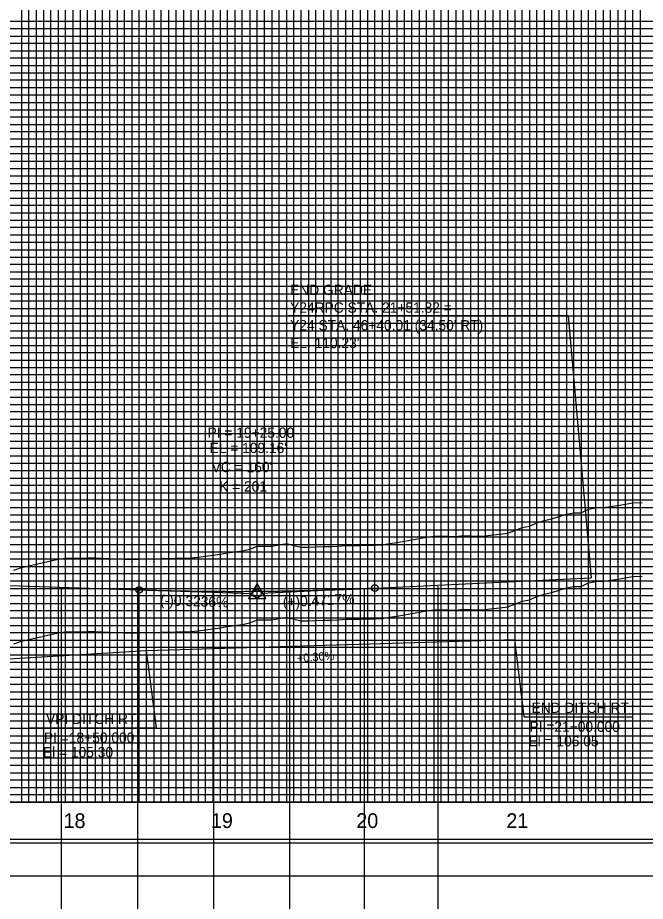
# Model space of a CAD drawing. Extents: x 2345490 to 2436403, y 465165 to 573888.
# Drawn here: x 2412658 to 2413084, y 527705 to 528305 of the extents above; entities that cross this region are included whole.
import ezdxf

# ---------------------------------------------------------------- set-up
doc = ezdxf.new("R2010")
doc.units = 0
for name, color, linetype in [('Old_Level_1', 7, 'Continuous'), ('Old_Level_18', 7, 'Continuous'), ('Old_Level_2', 7, 'Continuous'), ('Old_Level_3', 7, 'Continuous'), ('Old_Level_41', 7, 'Continuous'), ('Old_Level_42', 7, 'Continuous'), ('Old_Level_43', 7, 'Continuous'), ('Old_Level_50', 7, 'Continuous'), ('Old_Level_51', 7, 'Continuous'), ('Old_Level_61', 7, 'Continuous'), ('Old_Level_62', 7, 'Continuous'), ('Old_Level_63', 7, 'Continuous')]:
    doc.layers.add(name, color=color, linetype=linetype)

msp = doc.modelspace()

# ---------------------------------------------------------------- linework, layer by layer
at = {"layer": 'Old_Level_1'}
for points in [[(2412895.325, 527896.49575), (2412900.325, 527896.58325), (2412905.325, 527896.6705), (2412910.325, 527897.56675), (2412915.325, 527898.43425), (2412920.325, 527899.32), (2412925.325, 527900.20575), (2412930.325, 527901.0915), (2412935.325, 527901.972), (2412940.325, 527902.68475), (2412945.325, 527902.621), (2412950.325, 527902.55725), (2412955.325, 527902.4935), (2412960.325, 527903.14725), (2412965.325, 527902.85775), (2412970.325, 527902.635), (2412975.325, 527902.8495), (2412980.325, 527903.433), (2412985.325, 527904.0165), (2412990.325, 527904.6565), (2412995.325, 527906.57525), (2413000.325, 527908.40425), (2413005.325, 527909.3605), (2413010.325, 527911.75825), (2413015.325, 527913.2465), (2413020.325, 527914.37125), (2413025.325, 527916.02975), (2413030.325, 527917.6385), (2413035.325, 527918.56525), (2413040.325, 527918.434), (2413045.325, 527921.06625), (2413050.325, 527921.8835), (2413055.325, 527922.187), (2413060.325, 527922.69675), (2413065.325, 527923.35725), (2413070.325, 527924.322), (2413075.325, 527925.2865), (2413080.325, 527925.39025), (2413081.645, 527925.36675)], [(2412655.325, 527879.4805), (2412660.325, 527881.29175), (2412665.325, 527882.426), (2412670.325, 527883.567), (2412675.325, 527884.71475), (2412680.325, 527885.869), (2412685.325, 527887.03), (2412690.325, 527887.7015), (2412695.325, 527887.74875), (2412700.325, 527887.79475), (2412705.325, 527887.83975), (2412710.325, 527887.88375), (2412715.325, 527887.76675), (2412720.325, 527887.547), (2412725.325, 527887.32575), (2412730.325, 527887.10275), (2412735.325, 527886.9365), (2412740.325, 527887.06375), (2412745.325, 527887.1885), (2412750.325, 527887.311), (2412755.325, 527887.43125), (2412760.325, 527887.549), (2412765.325, 527887.66475), (2412770.325, 527887.778), (2412775.325, 527887.889), (2412780.325, 527888.3105), (2412785.325, 527889.05275), (2412790.325, 527889.7895), (2412795.325, 527890.521), (2412800.325, 527891.24675), (2412805.325, 527891.96725), (2412810.325, 527892.682), (2412815.325, 527893.88925), (2412820.325, 527895.7745), (2412825.325, 527895.8725), (2412830.325, 527895.833), (2412835.325, 527896.69725), (2412840.325, 527897.7225), (2412845.325, 527896.2625), (2412850.325, 527895.119), (2412855.325, 527895.27525), (2412860.325, 527895.42575), (2412865.325, 527895.5755), (2412870.325, 527895.72475), (2412875.325, 527895.87325), (2412880.325, 527896.232), (2412885.325, 527896.32125), (2412890.325, 527896.4085), (2412895.325, 527896.49575)]]:
    msp.add_lwpolyline(points, dxfattribs=at)
at = {"layer": 'Old_Level_18'}
msp.add_lwpolyline([(2413745.325, 528797.04275), (2412245.325, 528797.04275), (2412245.325, 527747.04275), (2413745.325, 527747.04275)], close=True, dxfattribs=at)
at = {"layer": 'Old_Level_2'}
for p, q in [((2413031.51175, 528102.06675), (2412841.5085, 528102.06675)), ((2413031.51175, 528102.06675), (2413047.145, 527924.24275)), ((2412900.325, 527917.417), (2413047.145, 527924.34325)), ((2412645.325, 527919.30675), (2412740.325, 527916.23225)), ((2412740.325, 527916.23225), (2412817.5765, 527913.732)), ((2412900.325, 527917.417), (2412823.072, 527913.77275))]:
    msp.add_line(p, q, dxfattribs=at)
msp.add_lwpolyline([(2412814.45375, 527910.26775), (2412826.19625, 527910.26775), (2412820.32525, 527920.3935)], close=True, dxfattribs=at)
for centre, radius in [((2412740.325, 527916.23225), 2.25), ((2412820.325, 527913.643), 2.75), ((2412900.325, 527917.417), 2.25)]:
    msp.add_circle(centre, radius, dxfattribs=at)
msp.add_spline([(2412740.325, 527916.23225), (2412743.525, 527916.13125), (2412746.725, 527916.03525), (2412749.925, 527915.9445), (2412753.125, 527915.85875), (2412756.325, 527915.778), (2412759.525, 527915.7025), (2412762.725, 527915.632), (2412765.925, 527915.5665), (2412769.125, 527915.50625), (2412772.325, 527915.451), (2412775.525, 527915.401), (2412778.725, 527915.356), (2412781.925, 527915.316), (2412785.125, 527915.28125), (2412788.325, 527915.2515), (2412791.525, 527915.22675), (2412794.725, 527915.20725), (2412797.925, 527915.19275), (2412801.125, 527915.18325), (2412804.325, 527915.179), (2412807.525, 527915.17975), (2412810.725, 527915.18575), (2412813.925, 527915.19675), (2412817.125, 527915.21275), (2412820.325, 527915.234), (2412823.525, 527915.26), (2412826.725, 527915.2915), (2412829.925, 527915.32775), (2412833.125, 527915.3695), (2412836.325, 527915.416), (2412839.525, 527915.46775), (2412842.725, 527915.5245), (2412845.925, 527915.58625), (2412849.125, 527915.65325), (2412852.325, 527915.72525), (2412855.525, 527915.8025), (2412858.725, 527915.88475), (2412861.925, 527915.972), (2412865.125, 527916.0645), (2412868.325, 527916.162), (2412871.525, 527916.2645), (2412874.725, 527916.37225), (2412877.925, 527916.485), (2412881.125, 527916.603), (2412884.325, 527916.726), (2412887.525, 527916.854), (2412890.725, 527916.987), (2412893.925, 527917.12525), (2412897.125, 527917.26875), (2412900.325, 527917.417)], degree=3, dxfattribs=at)
at = {"layer": 'Old_Level_3'}
for p, q in [((2412745.325, 527875.04275), (2412995.325, 527882.54275)), ((2413001.71708, 527830.06895), (2412995.325, 527882.54275)), ((2412495.325, 527860.04275), (2412745.325, 527875.04275)), ((2412752.08208, 527822.56895), (2412745.325, 527875.04275)), ((2413001.71708, 527830.06895), (2413074.91397, 527830.06895)), ((2412665.73603, 527822.56895), (2412752.08208, 527822.56895))]:
    msp.add_line(p, q, dxfattribs=at)
at = {"layer": 'Old_Level_41'}
msp.add_line((2413745.325, 527772.04275), (2412245.325, 527772.04275), dxfattribs=at)
for points in [[(2412670.325, 528797.04275), (2412670.325, 527772.04275), (2412720.325, 527772.04275), (2412720.325, 528797.04275)], [(2412695.325, 528797.04275), (2412695.325, 527772.04275), (2412745.325, 527772.04275), (2412745.325, 528797.04275)], [(2412770.325, 528797.04275), (2412770.325, 527772.04275), (2412820.325, 527772.04275), (2412820.325, 528797.04275)], [(2412795.325, 528797.04275), (2412795.325, 527772.04275), (2412845.325, 527772.04275), (2412845.325, 528797.04275)], [(2412870.325, 528797.04275), (2412870.325, 527772.04275), (2412920.325, 527772.04275), (2412920.325, 528797.04275)], [(2412895.325, 528797.04275), (2412895.325, 527772.04275), (2412945.325, 527772.04275), (2412945.325, 528797.04275)], [(2412970.325, 528797.04275), (2412970.325, 527772.04275), (2413020.325, 527772.04275), (2413020.325, 528797.04275)], [(2412995.325, 528797.04275), (2412995.325, 527772.04275), (2413045.325, 527772.04275), (2413045.325, 528797.04275)], [(2413070.325, 528797.04275), (2413070.325, 527772.04275), (2413120.325, 527772.04275)], [(2413745.325, 528297.04275), (2412245.325, 528297.04275), (2412245.325, 528247.04275), (2413745.325, 528247.04275)], [(2413745.325, 528197.04275), (2412245.325, 528197.04275), (2412245.325, 528147.04275), (2413745.325, 528147.04275)], [(2413745.325, 528122.04275), (2412245.325, 528122.04275), (2412245.325, 528172.04275), (2413745.325, 528172.04275)], [(2413745.325, 528097.04275), (2412245.325, 528097.04275), (2412245.325, 528047.04275), (2413745.325, 528047.04275)], [(2413745.325, 528022.04275), (2412245.325, 528022.04275), (2412245.325, 528072.04275), (2413745.325, 528072.04275)], [(2413745.325, 527997.04275), (2412245.325, 527997.04275), (2412245.325, 527947.04275), (2413745.325, 527947.04275)], [(2413745.325, 527897.04275), (2412245.325, 527897.04275), (2412245.325, 527847.04275), (2413745.325, 527847.04275)], [(2413745.325, 527822.04275), (2412245.325, 527822.04275), (2412245.325, 527872.04275), (2413745.325, 527872.04275)], [(2413745.325, 527797.04275), (2412245.325, 527797.04275)]]:
    msp.add_lwpolyline(points, dxfattribs=at)
at = {"layer": 'Old_Level_42'}
for points in [[(2413745.325, 528222.04275), (2412245.325, 528222.04275), (2412245.325, 528272.04275), (2413745.325, 528272.04275)], [(2413745.325, 527922.04275), (2412245.325, 527922.04275), (2412245.325, 527972.04275), (2413745.325, 527972.04275)]]:
    msp.add_lwpolyline(points, dxfattribs=at)
at = {"layer": 'Old_Level_43'}
for points in [[(2412660.325, 528797.04275), (2412660.325, 527772.04275), (2412665.325, 527772.04275), (2412665.325, 528797.04275)], [(2412675.325, 528797.04275), (2412675.325, 527772.04275), (2412680.325, 527772.04275), (2412680.325, 528797.04275)], [(2412685.325, 528797.04275), (2412685.325, 527772.04275), (2412690.325, 527772.04275), (2412690.325, 528797.04275)], [(2412700.325, 528797.04275), (2412700.325, 527772.04275), (2412705.325, 527772.04275), (2412705.325, 528797.04275)], [(2412710.325, 528797.04275), (2412710.325, 527772.04275), (2412715.325, 527772.04275), (2412715.325, 528797.04275)], [(2412725.325, 528797.04275), (2412725.325, 527772.04275), (2412730.325, 527772.04275), (2412730.325, 528797.04275)], [(2412735.325, 528797.04275), (2412735.325, 527772.04275), (2412740.325, 527772.04275), (2412740.325, 528797.04275)], [(2412750.325, 528797.04275), (2412750.325, 527772.04275), (2412755.325, 527772.04275), (2412755.325, 528797.04275)], [(2412760.325, 528797.04275), (2412760.325, 527772.04275), (2412765.325, 527772.04275), (2412765.325, 528797.04275)], [(2412775.325, 528797.04275), (2412775.325, 527772.04275)], [(2412780.325, 528797.04275), (2412780.325, 527772.04275), (2412785.325, 527772.04275), (2412785.325, 528797.04275), (2412790.325, 528797.04275), (2412790.325, 527772.04275), (2412800.325, 527772.04275), (2412800.325, 528797.04275), (2412805.325, 528797.04275), (2412805.325, 527772.04275), (2412810.325, 527772.04275), (2412810.325, 528797.04275), (2412815.325, 528797.04275), (2412815.325, 527772.04275)], [(2412825.325, 527772.04275), (2412825.325, 528797.04275)], [(2412830.325, 528797.04275), (2412830.325, 527772.04275), (2412835.325, 527772.04275), (2412835.325, 528797.04275)], [(2412840.325, 528797.04275), (2412840.325, 527772.04275), (2412850.325, 527772.04275), (2412850.325, 528797.04275)], [(2412855.325, 528797.04275), (2412855.325, 527772.04275), (2412855.325, 527772.04275), (2412860.325, 527772.04275), (2412860.325, 528797.04275)], [(2412865.325, 528797.04275), (2412865.325, 527772.04275), (2412875.325, 527772.04275), (2412875.325, 528797.04275)], [(2412880.325, 528797.04275), (2412880.325, 527772.04275), (2412885.325, 527772.04275), (2412885.325, 528797.04275)], [(2412890.325, 528797.04275), (2412890.325, 527772.04275), (2412900.325, 527772.04275), (2412900.325, 528797.04275)], [(2412905.325, 528797.04275), (2412905.325, 527772.04275), (2412910.325, 527772.04275), (2412910.325, 528797.04275)], [(2412915.325, 528797.04275), (2412915.325, 527772.04275), (2412925.325, 527772.04275), (2412925.325, 528797.04275)], [(2412930.325, 528797.04275), (2412930.325, 527772.04275), (2412935.325, 527772.04275), (2412935.325, 528797.04275)], [(2412940.325, 528797.04275), (2412940.325, 527772.04275), (2412950.325, 527772.04275), (2412950.325, 528797.04275)], [(2412955.325, 528797.04275), (2412955.325, 527772.04275), (2412960.325, 527772.04275), (2412960.325, 528797.04275)], [(2412965.325, 528797.04275), (2412965.325, 527772.04275), (2412975.325, 527772.04275), (2412975.325, 528797.04275)], [(2412980.325, 528797.04275), (2412980.325, 527772.04275), (2412985.325, 527772.04275), (2412985.325, 528797.04275)], [(2412990.325, 528797.04275), (2412990.325, 527772.04275), (2413000.325, 527772.04275), (2413000.325, 528797.04275)], [(2413005.325, 528797.04275), (2413005.325, 527772.04275)], [(2413005.325, 527772.04275), (2413010.325, 527772.04275), (2413010.325, 528796.44275)], [(2413015.325, 528796.44275), (2413015.325, 527772.04275), (2413025.325, 527772.04275), (2413025.325, 528797.04275)], [(2413030.325, 528797.04275), (2413030.325, 527772.04275), (2413035.325, 527772.04275), (2413035.325, 528797.04275)], [(2413040.325, 528797.04275), (2413040.325, 527772.04275), (2413050.325, 527772.04275), (2413050.325, 528797.04275)], [(2413055.325, 528797.04275), (2413055.325, 527772.04275), (2413060.325, 527772.04275), (2413060.325, 528797.04275)], [(2413065.325, 528797.04275), (2413065.325, 527772.04275), (2413075.325, 527772.04275), (2413075.325, 528797.04275)], [(2413080.325, 528797.04275), (2413080.325, 527772.04275), (2413085.325, 527772.04275)], [(2413695.325, 528302.04275), (2412295.325, 528302.04275), (2412295.325, 528292.04275), (2413695.325, 528292.04275)], [(2413695.325, 528287.04275), (2412295.325, 528287.04275), (2412295.325, 528282.04275), (2413695.325, 528282.04275)], [(2413695.325, 528277.04275), (2412295.325, 528277.04275)], [(2412295.325, 528267.04275), (2413695.325, 528267.04275)], [(2413695.325, 528262.04275), (2412295.325, 528262.04275), (2412295.325, 528257.04275), (2413695.325, 528257.04275)], [(2413695.325, 528252.04275), (2412295.325, 528252.04275), (2412295.325, 528242.04275), (2413695.325, 528242.04275)], [(2413695.325, 528237.04275), (2412295.325, 528237.04275), (2412295.325, 528232.04275), (2413695.325, 528232.04275)], [(2413695.325, 528227.04275), (2412295.325, 528227.04275), (2412295.325, 528217.04275), (2413695.325, 528217.04275)], [(2413695.325, 528212.04275), (2412295.325, 528212.04275), (2412295.325, 528207.04275), (2413695.325, 528207.04275)], [(2413695.325, 528202.04275), (2412295.325, 528202.04275), (2412295.325, 528192.04275), (2413695.325, 528192.04275)], [(2413695.325, 528187.04275), (2412295.325, 528187.04275), (2412295.325, 528182.04275), (2413695.325, 528182.04275)], [(2413695.325, 528177.04275), (2412295.325, 528177.04275), (2412295.325, 528167.04275), (2413695.325, 528167.04275)], [(2413695.325, 528162.04275), (2412295.325, 528162.04275), (2412295.325, 528157.04275), (2413695.325, 528157.04275)], [(2413695.325, 528152.04275), (2412295.325, 528152.04275), (2412295.325, 528142.04275), (2413695.325, 528142.04275)], [(2413695.325, 528137.04275), (2412295.325, 528137.04275), (2412295.325, 528132.04275), (2413695.325, 528132.04275)], [(2413695.325, 528127.04275), (2412295.325, 528127.04275), (2412295.325, 528117.04275), (2413695.325, 528117.04275)], [(2413695.325, 528112.04275), (2412295.325, 528112.04275), (2412295.325, 528107.04275), (2413695.325, 528107.04275)], [(2413695.325, 528102.04275), (2412295.325, 528102.04275), (2412295.325, 528092.04275), (2413695.325, 528092.04275)], [(2413695.325, 528087.04275), (2412295.325, 528087.04275), (2412295.325, 528082.04275), (2413695.325, 528082.04275)], [(2413695.325, 528077.04275), (2412295.325, 528077.04275), (2412295.325, 528067.04275), (2413695.325, 528067.04275)], [(2413695.325, 528062.04275), (2412295.325, 528062.04275), (2412295.325, 528057.04275), (2413695.325, 528057.04275)], [(2413695.325, 528052.04275), (2412295.325, 528052.04275), (2412295.325, 528042.04275), (2413695.325, 528042.04275)], [(2413695.325, 528037.04275), (2412295.325, 528037.04275), (2412295.325, 528032.04275), (2413695.325, 528032.04275)], [(2413695.325, 528027.04275), (2412295.325, 528027.04275), (2412295.325, 528017.04275), (2413695.325, 528017.04275)], [(2413695.325, 528012.04275), (2412295.325, 528012.04275), (2412295.325, 528007.04275), (2413695.325, 528007.04275)], [(2413695.325, 528002.04275), (2412295.325, 528002.04275), (2412295.325, 527992.04275), (2413695.325, 527992.04275)], [(2413695.325, 527987.04275), (2412295.325, 527987.04275), (2412295.325, 527982.04275), (2413695.325, 527982.04275)], [(2413695.325, 527977.04275), (2412295.325, 527977.04275)], [(2412295.325, 527967.04275), (2413695.325, 527967.04275)], [(2413695.325, 527962.04275), (2412295.325, 527962.04275), (2412295.325, 527957.04275), (2413695.325, 527957.04275)], [(2413695.325, 527952.04275), (2412295.325, 527952.04275)], [(2412295.325, 527942.04275), (2413695.325, 527942.04275)], [(2413695.325, 527937.04275), (2412295.325, 527937.04275), (2412295.325, 527932.04275), (2413695.325, 527932.04275)], [(2413695.325, 527927.04275), (2412295.325, 527927.04275), (2412295.325, 527917.04275), (2413695.325, 527917.04275)], [(2413695.325, 527912.04275), (2412295.325, 527912.04275), (2412295.325, 527907.04275), (2413695.325, 527907.04275)], [(2413695.325, 527902.04275), (2412295.325, 527902.04275), (2412295.325, 527892.04275), (2413695.325, 527892.04275)], [(2413695.325, 527887.04275), (2412295.325, 527887.04275), (2412295.325, 527882.04275), (2413695.325, 527882.04275)], [(2413695.325, 527877.04275), (2412295.325, 527877.04275), (2412295.325, 527867.04275), (2413695.325, 527867.04275)], [(2413695.325, 527862.04275), (2412295.325, 527862.04275), (2412295.325, 527857.04275), (2413695.325, 527857.04275)], [(2413695.325, 527852.04275), (2412295.325, 527852.04275), (2412295.325, 527842.04275), (2413695.325, 527842.04275)], [(2413695.325, 527837.04275), (2412295.325, 527837.04275), (2412295.325, 527832.04275), (2413695.325, 527832.04275)], [(2413695.325, 527827.04275), (2412295.325, 527827.04275), (2412295.325, 527817.04275), (2413695.325, 527817.04275)], [(2413695.325, 527812.04275), (2412295.325, 527812.04275), (2412295.325, 527807.04275), (2413695.325, 527807.04275)], [(2413695.325, 527802.04275), (2412295.325, 527802.04275), (2412295.325, 527792.04275), (2413695.325, 527792.04275)], [(2413695.325, 527787.04275), (2412295.325, 527787.04275), (2412295.325, 527782.04275), (2413695.325, 527782.04275)], [(2413695.325, 527777.04275), (2412295.325, 527777.04275)]]:
    msp.add_lwpolyline(points, dxfattribs=at)
at = {"layer": 'Old_Level_50'}
msp.add_lwpolyline([(2413757.825, 528799.59275), (2412091.325, 528799.59275), (2412091.325, 527744.49275), (2413757.825, 527744.49275)], close=True, dxfattribs=at)
at = {"layer": 'Old_Level_51'}
msp.add_lwpolyline([(2413762.325, 528822.04275), (2412078.325, 528822.04275), (2412078.325, 527722.04275), (2413762.325, 527722.04275)], close=True, dxfattribs=at)
at = {"layer": 'Old_Level_61'}
for points in [[(2412895.325, 527946.49575), (2412900.325, 527946.58325), (2412905.325, 527946.6705), (2412910.325, 527947.56675), (2412915.325, 527948.43425), (2412920.325, 527949.32), (2412925.325, 527950.20575), (2412930.325, 527951.0915), (2412935.325, 527951.972), (2412940.325, 527952.68475), (2412945.325, 527952.621), (2412950.325, 527952.55725), (2412955.325, 527952.4935), (2412960.325, 527953.14725), (2412965.325, 527952.85775), (2412970.325, 527952.635), (2412975.325, 527952.8495), (2412980.325, 527953.433), (2412985.325, 527954.0165), (2412990.325, 527954.6565), (2412995.325, 527956.57525), (2413000.325, 527958.40425), (2413005.325, 527959.3605), (2413010.325, 527961.75825), (2413015.325, 527963.2465), (2413020.325, 527964.37125), (2413025.325, 527966.02975), (2413030.325, 527967.6385), (2413035.325, 527968.56525), (2413040.325, 527968.434), (2413045.325, 527971.06625), (2413050.325, 527971.8835), (2413055.325, 527972.187), (2413060.325, 527972.69675), (2413065.325, 527973.35725), (2413070.325, 527974.322), (2413075.325, 527975.2865), (2413080.325, 527975.39025), (2413081.645, 527975.36675)], [(2412655.325, 527929.4805), (2412660.325, 527931.29175), (2412665.325, 527932.426), (2412670.325, 527933.567), (2412675.325, 527934.71475), (2412680.325, 527935.869), (2412685.325, 527937.03), (2412690.325, 527937.7015), (2412695.325, 527937.74875), (2412700.325, 527937.79475), (2412705.325, 527937.83975), (2412710.325, 527937.88375), (2412715.325, 527937.76675), (2412720.325, 527937.547), (2412725.325, 527937.32575), (2412730.325, 527937.10275), (2412735.325, 527936.9365), (2412740.325, 527937.06375), (2412745.325, 527937.1885), (2412750.325, 527937.311), (2412755.325, 527937.43125), (2412760.325, 527937.549), (2412765.325, 527937.66475), (2412770.325, 527937.778), (2412775.325, 527937.889), (2412780.325, 527938.3105), (2412785.325, 527939.05275), (2412790.325, 527939.7895), (2412795.325, 527940.521), (2412800.325, 527941.24675), (2412805.325, 527941.96725), (2412810.325, 527942.682), (2412815.325, 527943.88925), (2412820.325, 527945.7745), (2412825.325, 527945.8725), (2412830.325, 527945.833), (2412835.325, 527946.69725), (2412840.325, 527947.7225), (2412845.325, 527946.2625), (2412850.325, 527945.119), (2412855.325, 527945.27525), (2412860.325, 527945.42575), (2412865.325, 527945.5755), (2412870.325, 527945.72475), (2412875.325, 527945.87325), (2412880.325, 527946.232), (2412885.325, 527946.32125), (2412890.325, 527946.4085), (2412895.325, 527946.49575)]]:
    msp.add_lwpolyline(points, dxfattribs=at)
at = {"layer": 'Old_Level_63'}
for p, q in [((2412687.425, 527917.74275), (2412687.425, 527569.99475)), ((2412739.115, 527916.04275), (2412739.115, 527570.29475)), ((2412790.845, 527915.34275), (2412790.845, 527568.59475)), ((2412842.295, 527915.74275), (2412842.295, 527566.99475)), ((2412893.085, 527916.94275), (2412893.085, 527565.19475)), ((2412943.145, 527918.64275), (2412943.145, 527564.89475)), ((2410895.325, 527772.04275), (2413081.64925, 527772.04275))]:
    msp.add_line(p, q, dxfattribs=at)

# ---------------------------------------------------------------- texts
at = {"layer": 'Old_Level_2'}
for s, height, p in [('END GRADE ', 7.000001, (2412842.76375, 528116.28125)), ('Y24RPC STA. 21+51.82 =', 7.0000005, (2412842.76375, 528104.28125)), ("Y24 STA. 46+40.01 (34.50' RT)", 7.0000005, (2412842.76375, 528092.28125)), ("EL. 110.23'", 7.0000005, (2412842.76375, 528080.28125)), ('PI = 19+25.00', 7.0000005, (2412786.705, 528019.37475)), ("EL = 109.16'", 7.0000005, (2412788.085, 528009.03725)), ("VC = 160'", 7.000001, (2412789.509, 527996.037)), ('K = 201', 7.000001, (2412794.56825, 527982.891))]:
    msp.add_text(s, height=height, dxfattribs=at).set_placement(p)
for s, rotation, p in [('(-)0.3236%', 358.14634722, (2412754.412, 527905.77125)), ('(+)0.4717%', 2.70086667, (2412838.017, 527904.46675))]:
    msp.add_text(s, height=7.000001, rotation=rotation, dxfattribs=at).set_placement(p)
at = {"layer": 'Old_Level_3'}
for s, height, rotation, p in [('+0.30%', 5.6, 4.50177414, (2412847.51964, 527866.9269)), ('END DITCH RT', 7.0000005, 360, (2413006.65479, 527832.63016)), ('VPI DITCH RT', 7.0000005, 360, (2412677.06582, 527825.13016)), ('PI =21+00.000', 7.0000005, 360, (2413005.2265, 527819.8529)), ('PI =18+50.000', 7.0000005, 360, (2412675.63753, 527812.3529)), ('El = 106.05', 7.0000005, 360, (2413004.56628, 527810.00718)), ('El = 105.30', 7.0000005, 360, (2412674.97731, 527802.50718))]:
    msp.add_text(s, height=height, rotation=rotation, dxfattribs=at).set_placement(p)
at = {"layer": 'Old_Level_62'}
for s, p in [('18', (2412688.99025, 527754.543)), ('19', (2412789.0325, 527754.543)), ('20', (2412887.7115, 527754.543)), ('21', (2412989.551, 527754.543))]:
    msp.add_text(s, height=10.000001, dxfattribs=at).set_placement(p)

doc.saveas('drawing.dxf')
